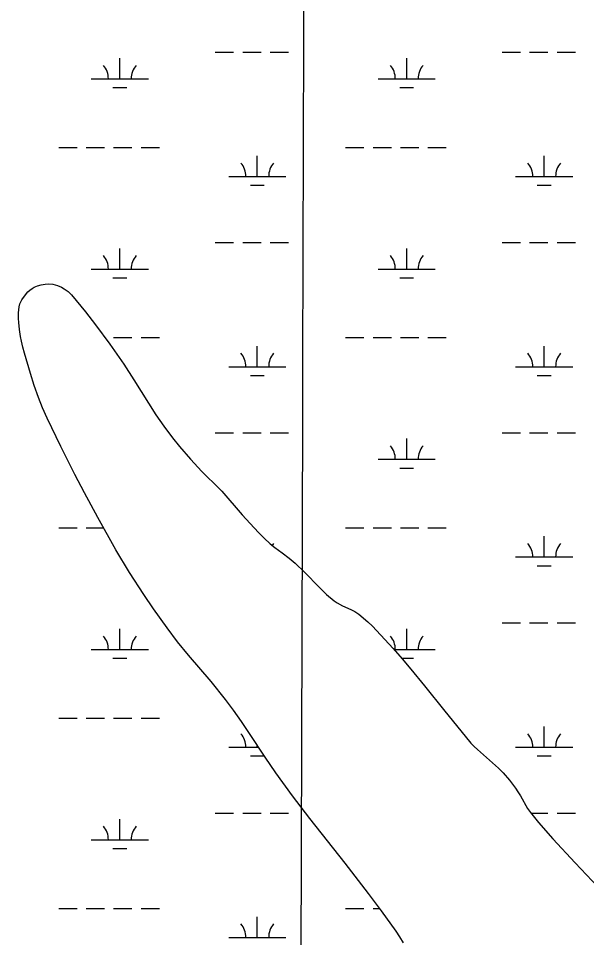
# Model space of a CAD drawing. Extents: x 3161564 to 3199464, y 849354 to 874788.
# Drawn here: x 3180993 to 3181987, y 867646 to 869254 of the extents above; entities that cross this region are included whole.
import ezdxf

# ---------------------------------------------------------------- set-up
doc = ezdxf.new("R2010")
doc.units = 0
for name, color, linetype in [('V-GRID-MAJR', 7, 'Continuous'), ('V-SITE-VEGE', 7, 'Continuous'), ('V-TOPO-SHOR', 7, 'Continuous'), ('V-WETL-SWMP', 7, 'Continuous')]:
    doc.layers.add(name, color=color, linetype=linetype)

msp = doc.modelspace()

# ---------------------------------------------------------------- linework, layer by layer
at = {"layer": 'V-GRID-MAJR'}
msp.add_spline([(3181452.688, 854776.669), (3181469.433, 860835.721), (3181486.186, 866898.238), (3181502.94, 872960.799), (3181502.949, 872964.22)], degree=3, dxfattribs=at)
at = {"layer": 'V-SITE-VEGE'}
for points in [[(3181667.243000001, 867637.170999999), (3181660.921000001, 867647.5789999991), (3181654.189000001, 867657.7479999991), (3181628.835000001, 867693.2459999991), (3181605.991000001, 867723.770999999), (3181565.072000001, 867776.410999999), (3181503.194000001, 867854.861999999), (3181472.867000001, 867894.5009999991), (3181443.464000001, 867934.819999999), (3181424.825000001, 867962.0809999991), (3181397.579000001, 868003.513999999), (3181383.790000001, 868024.111999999), (3181369.589000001, 868044.405999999), (3181355.761000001, 868062.866999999), (3181330.337000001, 868094.2379999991), (3181291.099000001, 868140.4899999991), (3181271.854000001, 868163.9289999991), (3181253.387000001, 868187.9909999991), (3181229.704000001, 868221.2039999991), (3181212.5360000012, 868246.4879999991), (3181187.741000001, 868285.0619999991), (3181164.099000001, 868324.4559999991), (3181132.115000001, 868381.0909999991), (3181108.985000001, 868423.930999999), (3181092.103000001, 868456.287999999), (3181067.509000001, 868505.219999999), (3181043.754000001, 868554.6749999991), (3181035.587000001, 868572.650999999), (3181028.328000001, 868590.983999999), (3181021.257000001, 868611.7799999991), (3181014.642000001, 868632.711999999), (3181004.109000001, 868668.3289999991), (3181001.266000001, 868678.8479999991), (3180998.6610000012, 868689.457999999), (3180997.012000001, 868697.525999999), (3180995.261000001, 868709.7189999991), (3180993.897000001, 868721.9419999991), (3180993.347000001, 868728.814999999), (3180993.406000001, 868739.1919999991), (3180994.729000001, 868749.540999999), (3180996.165000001, 868754.6009999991), (3180999.599000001, 868761.6749999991), (3181004.133000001, 868768.4189999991), (3181010.177000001, 868775.535999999), (3181013.573000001, 868778.631999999), (3181017.390000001, 868781.540999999), (3181021.169000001, 868783.866999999), (3181027.028000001, 868786.459999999), (3181033.100000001, 868788.2009999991), (3181040.137000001, 868789.336999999), (3181045.550000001, 868789.586999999), (3181053.683000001, 868788.8659999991), (3181057.676000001, 868787.962999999), (3181061.576000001, 868786.672999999)], [(3181061.576000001, 868786.672999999), (3181068.533000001, 868783.6399999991), (3181073.487000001, 868780.9689999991), (3181080.362000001, 868776.182999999), (3181086.404000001, 868770.2889999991), (3181110.881000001, 868740.660999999), (3181128.379000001, 868718.2509999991), (3181153.541000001, 868684.1419999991), (3181177.765000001, 868649.2009999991), (3181195.285000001, 868622.111999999), (3181220.775000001, 868581.040999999), (3181233.866000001, 868560.7309999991), (3181247.622000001, 868540.8309999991), (3181263.230000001, 868520.1399999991), (3181275.4280000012, 868505.0319999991), (3181294.421000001, 868482.9439999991), (3181314.119000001, 868461.4509999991), (3181322.814000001, 868452.7509999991), (3181336.292000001, 868440.1469999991), (3181349.279000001, 868427.0909999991), (3181384.799000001, 868385.7459999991), (3181399.047000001, 868370.3119999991), (3181413.492000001, 868355.0469999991), (3181423.5530000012, 868344.8389999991), (3181433.959000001, 868334.988999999), (3181441.922000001, 868328.420999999), (3181454.558000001, 868319.4199999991), (3181467.010000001, 868310.233999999), (3181477.320000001, 868301.376999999), (3181494.511000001, 868284.814999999), (3181519.635000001, 868259.1329999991), (3181532.542000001, 868246.7139999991), (3181546.075000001, 868235.0669999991), (3181551.007000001, 868231.609999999), (3181560.389000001, 868226.675999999), (3181575.093000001, 868220.1939999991), (3181582.175000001, 868216.5299999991), (3181588.731000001, 868212.0739999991), (3181604.883000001, 868198.400999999), (3181612.613000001, 868191.1819999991), (3181620.041000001, 868183.6479999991), (3181634.719000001, 868167.9909999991), (3181649.083000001, 868152.0739999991), (3181664.658000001, 868134.089999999), (3181680.057000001, 868115.9609999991), (3181703.966000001, 868086.8139999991), (3181739.150000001, 868042.5399999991), (3181774.730000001, 867998.5449999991), (3181785.075000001, 867986.5439999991), (3181790.518000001, 867980.7989999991), (3181796.251000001, 867975.344999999), (3181833.330000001, 867942.560999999), (3181841.487000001, 867934.636999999), (3181852.720000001, 867921.773999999), (3181862.903000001, 867908.0219999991), (3181867.363000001, 867901.258999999), (3181871.656000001, 867894.407999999), (3181884.106000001, 867871.927999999), (3181888.992000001, 867864.912999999), (3181902.984000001, 867847.942999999), (3181928.308000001, 867819.060999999), (3181967.537000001, 867776.9539999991), (3182007.092000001, 867735.128999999)]]:
    msp.add_lwpolyline(points, dxfattribs=at)
at = {"layer": 'V-TOPO-SHOR'}
for points in [[(3181667.243000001, 867637.170999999), (3181660.921000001, 867647.5789999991), (3181654.189000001, 867657.7479999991), (3181628.835000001, 867693.2459999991), (3181605.991000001, 867723.770999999), (3181565.072000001, 867776.410999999), (3181503.194000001, 867854.859999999), (3181472.867000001, 867894.5009999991), (3181443.464000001, 867934.819999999), (3181424.825000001, 867962.0809999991), (3181397.579000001, 868003.513999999), (3181383.790000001, 868024.111999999), (3181369.589000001, 868044.405999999), (3181355.761000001, 868062.866999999), (3181330.337000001, 868094.2379999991), (3181291.099000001, 868140.4899999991), (3181271.854000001, 868163.9289999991), (3181253.387000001, 868187.9909999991), (3181229.704000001, 868221.2039999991), (3181212.5360000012, 868246.4879999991), (3181187.741000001, 868285.0619999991), (3181164.101000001, 868324.4559999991), (3181132.115000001, 868381.0909999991), (3181108.985000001, 868423.930999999), (3181092.103000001, 868456.287999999), (3181067.509000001, 868505.219999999), (3181043.754000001, 868554.6749999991), (3181035.587000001, 868572.650999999), (3181028.328000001, 868590.983999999), (3181021.257000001, 868611.7799999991), (3181014.642000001, 868632.711999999), (3181004.109000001, 868668.3289999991), (3181001.266000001, 868678.8479999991), (3180998.6610000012, 868689.457999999), (3180997.012000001, 868697.525999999), (3180995.261000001, 868709.7189999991), (3180993.897000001, 868721.9419999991), (3180993.347000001, 868728.814999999), (3180993.408000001, 868739.1919999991), (3180994.729000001, 868749.540999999), (3180996.165000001, 868754.6009999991), (3180999.599000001, 868761.672999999), (3181004.133000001, 868768.4189999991), (3181010.177000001, 868775.535999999), (3181013.573000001, 868778.631999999), (3181017.390000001, 868781.540999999), (3181021.169000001, 868783.866999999), (3181027.028000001, 868786.459999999), (3181033.100000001, 868788.2009999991), (3181040.137000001, 868789.336999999), (3181045.550000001, 868789.586999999), (3181053.683000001, 868788.8659999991), (3181057.676000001, 868787.962999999), (3181061.576000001, 868786.672999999), (3181068.533000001, 868783.6399999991), (3181073.487000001, 868780.966999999), (3181080.362000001, 868776.182999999), (3181086.404000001, 868770.2889999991), (3181110.881000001, 868740.660999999), (3181128.379000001, 868718.2509999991), (3181153.541000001, 868684.1399999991), (3181177.765000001, 868649.2009999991), (3181195.285000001, 868622.111999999), (3181220.775000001, 868581.040999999), (3181233.866000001, 868560.7309999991), (3181247.622000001, 868540.8309999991), (3181263.230000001, 868520.1399999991), (3181275.4280000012, 868505.0319999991), (3181294.421000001, 868482.9439999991), (3181314.119000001, 868461.4509999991), (3181322.814000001, 868452.7509999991), (3181336.292000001, 868440.148999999), (3181349.279000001, 868427.0909999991), (3181384.799000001, 868385.7459999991), (3181399.047000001, 868370.3119999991), (3181413.492000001, 868355.0469999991), (3181423.5530000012, 868344.8389999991), (3181433.959000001, 868334.988999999), (3181441.922000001, 868328.420999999), (3181454.558000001, 868319.4199999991), (3181467.010000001, 868310.233999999), (3181477.320000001, 868301.376999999), (3181494.513000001, 868284.814999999)], [(3181494.513000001, 868284.814999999), (3181519.635000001, 868259.1329999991), (3181532.542000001, 868246.7139999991), (3181546.075000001, 868235.0669999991), (3181551.007000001, 868231.609999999), (3181560.389000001, 868226.675999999), (3181575.093000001, 868220.1939999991), (3181582.175000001, 868216.5299999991), (3181588.731000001, 868212.0739999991), (3181604.883000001, 868198.400999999), (3181612.613000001, 868191.1819999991), (3181620.041000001, 868183.6479999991), (3181634.719000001, 868167.9909999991), (3181649.083000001, 868152.0739999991), (3181664.658000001, 868134.089999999), (3181680.055000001, 868115.9609999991), (3181703.966000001, 868086.8139999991), (3181739.150000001, 868042.5399999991), (3181774.730000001, 867998.5449999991), (3181785.075000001, 867986.5439999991), (3181790.518000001, 867980.7989999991), (3181796.251000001, 867975.344999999), (3181833.330000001, 867942.562999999), (3181841.487000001, 867934.636999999), (3181852.720000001, 867921.773999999), (3181862.903000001, 867908.0219999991), (3181867.363000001, 867901.260999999), (3181871.656000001, 867894.407999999), (3181884.106000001, 867871.927999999), (3181888.992000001, 867864.912999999), (3181902.984000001, 867847.9409999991), (3181928.308000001, 867819.060999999), (3181967.537000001, 867776.9539999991), (3182007.092000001, 867735.1309999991)]]:
    msp.add_lwpolyline(points, dxfattribs=at)
at = {"layer": 'V-WETL-SWMP'}
for p, q in [((3181170.812576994, 869148.3142722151), (3181170.812576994, 869184.3142722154)), ((3181337.876576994, 869194.7442722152), (3181369.876576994, 869194.7442722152)), ((3181385.876576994, 869194.7442722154), (3181417.876576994, 869194.7442722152)), ((3181433.876576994, 869194.7442722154), (3181465.876576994, 869194.7442722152)), ((3181672.720576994, 869148.3142722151), (3181672.720576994, 869184.3142722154)), ((3181839.784576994, 869194.7442722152), (3181871.784576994, 869194.7442722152)), ((3181887.784576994, 869194.7442722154), (3181919.784576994, 869194.7442722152)), ((3181935.784576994, 869194.7442722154), (3181967.784576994, 869194.7442722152)), ((3181120.812576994, 869148.3142722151), (3181220.812576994, 869148.3142722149)), ((3181622.720576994, 869148.3142722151), (3181722.720576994, 869148.3142722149)), ((3181158.812576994, 869132.8832722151), (3181182.8125769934, 869132.8832722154)), ((3181660.720576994, 869132.8832722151), (3181684.7205769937, 869132.8832722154)), ((3181063.968576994, 869028.2432722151), (3181095.968576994, 869028.2432722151)), ((3181111.968576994, 869028.2432722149), (3181143.968576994, 869028.2432722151)), ((3181159.968576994, 869028.2432722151), (3181191.968576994, 869028.2432722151)), ((3181207.968576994, 869028.2432722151), (3181239.968576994, 869028.2432722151)), ((3181565.876576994, 869028.2432722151), (3181597.876576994, 869028.2432722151)), ((3181613.876576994, 869028.2432722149), (3181645.876576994, 869028.2432722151)), ((3181661.876576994, 869028.2432722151), (3181693.876576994, 869028.2432722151)), ((3181709.876576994, 869028.2432722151), (3181741.876576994, 869028.2432722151)), ((3181411.284576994, 868977.5012722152), (3181411.284576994, 869013.5012722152)), ((3181913.192576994, 868977.5012722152), (3181913.192576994, 869013.5012722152)), ((3181361.284576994, 868977.5012722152), (3181461.284576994, 868977.5012722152)), ((3181863.192576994, 868977.5012722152), (3181963.192576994, 868977.5012722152)), ((3181399.284576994, 868962.0702722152), (3181423.2845769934, 868962.0702722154)), ((3181901.192576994, 868962.0702722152), (3181925.1925769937, 868962.0702722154)), ((3181337.876576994, 868862.0692722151), (3181369.876576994, 868862.0692722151)), ((3181385.876576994, 868862.0692722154), (3181417.876576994, 868862.0692722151)), ((3181433.876576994, 868862.0692722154), (3181465.876576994, 868862.0692722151)), ((3181839.784576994, 868862.0692722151), (3181871.784576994, 868862.0692722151)), ((3181887.784576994, 868862.0692722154), (3181919.784576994, 868862.0692722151)), ((3181935.784576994, 868862.0692722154), (3181967.784576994, 868862.0692722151)), ((3181170.812576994, 868815.6392722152), (3181170.812576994, 868851.6392722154)), ((3181672.720576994, 868815.6392722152), (3181672.720576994, 868851.6392722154)), ((3181120.812576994, 868815.6392722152), (3181220.812576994, 868815.639272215)), ((3181622.720576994, 868815.6392722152), (3181722.720576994, 868815.639272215)), ((3181158.812576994, 868800.2082722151), (3181182.8125769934, 868800.2082722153)), ((3181660.720576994, 868800.2082722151), (3181684.7205769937, 868800.2082722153)), ((3181013.573, 868778.6329999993), (3181017.39, 868781.5399999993)), ((3181017.39, 868781.5399999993), (3181021.168, 868783.8669999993)), ((3181021.168, 868783.8669999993), (3181027.028, 868786.4599999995)), ((3181027.028, 868786.4599999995), (3181033.1010000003, 868788.2009999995)), ((3181033.1010000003, 868788.2009999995), (3181040.1380000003, 868789.3379999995)), ((3181040.1380000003, 868789.3379999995), (3181045.5500000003, 868789.5869999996)), ((3181045.5500000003, 868789.5869999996), (3181053.682, 868788.8659999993)), ((3181053.682, 868788.8659999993), (3181057.676, 868787.9639999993)), ((3181057.676, 868787.9639999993), (3181061.575, 868786.6719999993)), ((3181061.575, 868786.6719999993), (3181068.532, 868783.6389999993)), ((3181068.532, 868783.6389999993), (3181073.487, 868780.9679999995)), ((3181073.487, 868780.9679999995), (3181080.362, 868776.1839999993)), ((3180999.6, 868761.6719999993), (3181004.134, 868768.4199999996)), ((3181004.134, 868768.4199999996), (3181010.177, 868775.5349999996)), ((3181010.177, 868775.5349999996), (3181013.573, 868778.6329999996)), ((3181080.362, 868776.1839999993), (3181086.404, 868770.2889999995)), ((3181086.404, 868770.2889999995), (3181110.8810000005, 868740.6609999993)), ((3180993.407, 868739.1919999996), (3180994.7290000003, 868749.5409999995)), ((3180994.7290000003, 868749.5409999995), (3180996.164, 868754.6019999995)), ((3180996.164, 868754.6019999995), (3180999.6, 868761.6719999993)), ((3180993.347, 868728.8149999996), (3180993.407, 868739.1919999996)), ((3181110.881, 868740.6609999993), (3181128.38, 868718.2509999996)), ((3180993.897, 868721.9409999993), (3180993.347, 868728.8149999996)), ((3180995.262, 868709.7199999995), (3180993.8970000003, 868721.9409999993)), ((3181128.38, 868718.2509999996), (3181153.541, 868684.1399999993)), ((3180997.0130000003, 868697.5259999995), (3180995.262, 868709.7199999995)), ((3180998.662, 868689.4579999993), (3180997.0130000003, 868697.5259999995)), ((3181001.2660000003, 868678.8479999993), (3180998.662, 868689.4579999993)), ((3181153.541, 868684.1399999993), (3181177.765, 868649.1999999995)), ((3181159.968576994, 868695.5682722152), (3181191.968576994, 868695.5682722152)), ((3181207.968576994, 868695.5682722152), (3181239.968576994, 868695.5682722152)), ((3181565.876576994, 868695.5682722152), (3181597.876576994, 868695.5682722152)), ((3181613.876576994, 868695.568272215), (3181645.876576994, 868695.5682722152)), ((3181661.876576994, 868695.5682722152), (3181693.876576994, 868695.5682722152)), ((3181709.876576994, 868695.5682722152), (3181741.876576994, 868695.5682722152)), ((3181004.108, 868668.3299999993), (3181001.2660000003, 868678.8479999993)), ((3181014.642, 868632.7119999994), (3181004.108, 868668.3299999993)), ((3181411.284576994, 868644.8262722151), (3181411.284576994, 868680.8262722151)), ((3181913.192576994, 868644.8262722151), (3181913.192576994, 868680.8262722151)), ((3181177.765, 868649.1999999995), (3181195.285, 868622.1119999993)), ((3181361.284576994, 868644.8262722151), (3181461.284576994, 868644.8262722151)), ((3181863.192576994, 868644.8262722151), (3181963.192576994, 868644.8262722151)), ((3181021.256, 868611.7789999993), (3181014.642, 868632.7119999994)), ((3181195.285, 868622.1119999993), (3181220.774, 868581.0419999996)), ((3181399.284576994, 868629.3952722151), (3181423.2845769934, 868629.3952722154)), ((3181901.192576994, 868629.3952722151), (3181925.1925769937, 868629.3952722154)), ((3181028.329, 868590.9849999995), (3181021.256, 868611.7789999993)), ((3181035.5870000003, 868572.6499999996), (3181028.329, 868590.9849999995)), ((3181043.754, 868554.6749999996), (3181035.5870000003, 868572.6499999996)), ((3181220.774, 868581.0419999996), (3181233.866, 868560.7319999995)), ((3181233.866, 868560.7319999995), (3181247.622, 868540.8299999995)), ((3181067.509, 868505.2209999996), (3181043.754, 868554.6749999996)), ((3181247.622, 868540.8299999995), (3181263.2290000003, 868520.1399999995)), ((3181337.876576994, 868529.3942722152), (3181369.876576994, 868529.3942722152)), ((3181385.876576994, 868529.3942722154), (3181417.876576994, 868529.3942722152)), ((3181433.876576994, 868529.3942722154), (3181465.876576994, 868529.3942722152)), ((3181839.784576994, 868529.3942722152), (3181871.784576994, 868529.3942722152)), ((3181887.784576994, 868529.3942722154), (3181919.784576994, 868529.3942722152)), ((3181935.784576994, 868529.3942722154), (3181967.784576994, 868529.3942722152)), ((3181263.2290000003, 868520.1399999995), (3181275.428, 868505.0309999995)), ((3181672.720576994, 868482.9642722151), (3181672.720576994, 868518.9642722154)), ((3181092.1040000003, 868456.2879999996), (3181067.509, 868505.2209999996)), ((3181275.428, 868505.0309999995), (3181294.42, 868482.9449999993)), ((3181294.42, 868482.9449999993), (3181314.1180000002, 868461.4509999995)), ((3181622.720576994, 868482.9642722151), (3181722.720576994, 868482.9642722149)), ((3181314.1180000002, 868461.4509999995), (3181322.815, 868452.7499999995)), ((3181660.720576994, 868467.5332722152), (3181684.7205769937, 868467.5332722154)), ((3181108.984, 868423.9319999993), (3181092.1040000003, 868456.2879999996)), ((3181322.815, 868452.7499999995), (3181336.292, 868440.1499999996)), ((3181336.292, 868440.1499999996), (3181349.279, 868427.0919999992)), ((3181349.279, 868427.0919999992), (3181384.8000000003, 868385.7469999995)), ((3181132.114, 868381.0919999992), (3181108.984, 868423.9319999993)), ((3181164.1, 868324.4559999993), (3181132.114, 868381.0919999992)), ((3181384.8000000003, 868385.7469999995), (3181399.048, 868370.3119999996)), ((3181063.968576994, 868362.8932722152), (3181095.968576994, 868362.8932722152)), ((3181111.968576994, 868362.8932722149), (3181142.391994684, 868362.8932722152)), ((3181399.048, 868370.3119999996), (3181413.492, 868355.0469999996)), ((3181565.876576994, 868362.8932722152), (3181597.876576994, 868362.8932722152)), ((3181613.876576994, 868362.8932722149), (3181645.876576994, 868362.8932722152)), ((3181661.876576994, 868362.8932722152), (3181693.876576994, 868362.8932722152)), ((3181709.876576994, 868362.8932722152), (3181741.876576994, 868362.8932722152)), ((3181413.492, 868355.0469999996), (3181423.553, 868344.8399999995)), ((3181913.192576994, 868312.1512722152), (3181913.192576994, 868348.1512722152)), ((3181423.553, 868344.8399999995), (3181433.9600000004, 868334.9889999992)), ((3181433.96, 868334.9889999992), (3181441.921, 868328.4209999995)), ((3181187.741, 868285.0629999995), (3181164.1, 868324.4559999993)), ((3181441.921, 868328.4209999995), (3181454.558, 868319.4189999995)), ((3181454.558, 868319.4189999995), (3181467.0100000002, 868310.2349999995)), ((3181467.0100000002, 868310.2349999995), (3181477.3200000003, 868301.3759999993)), ((3181477.3200000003, 868301.3759999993), (3181494.5130000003, 868284.8149999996)), ((3181863.192576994, 868312.1512722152), (3181963.192576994, 868312.1512722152)), ((3181212.535, 868246.4889999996), (3181187.741, 868285.0629999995)), ((3181494.5130000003, 868284.8149999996), (3181519.6350000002, 868259.1319999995)), ((3181901.192576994, 868296.7202722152), (3181925.1925769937, 868296.7202722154)), ((3181519.6350000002, 868259.1319999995), (3181532.541, 868246.7129999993)), ((3181229.704, 868221.2029999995), (3181212.535, 868246.4889999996)), ((3181532.541, 868246.7129999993), (3181546.076, 868235.0669999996)), ((3181546.076, 868235.0669999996), (3181551.006, 868231.6089999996)), ((3181253.3880000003, 868187.9919999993), (3181229.704, 868221.2029999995)), ((3181551.006, 868231.6089999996), (3181560.3880000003, 868226.6759999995)), ((3181560.3880000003, 868226.6759999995), (3181575.094, 868220.1939999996)), ((3181575.094, 868220.1939999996), (3181582.1750000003, 868216.5309999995)), ((3181582.1750000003, 868216.5309999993), (3181588.731, 868212.0729999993)), ((3181588.731, 868212.0729999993), (3181604.883, 868198.4009999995)), ((3181170.812576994, 868150.2892722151), (3181170.812576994, 868186.2892722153)), ((3181271.853, 868163.9289999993), (3181253.3880000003, 868187.9919999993)), ((3181604.883, 868198.4009999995), (3181612.612, 868191.1829999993)), ((3181612.612, 868191.1829999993), (3181620.041, 868183.6469999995)), ((3181672.720576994, 868150.2892722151), (3181672.720576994, 868186.2892722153)), ((3181839.784576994, 868196.7192722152), (3181871.784576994, 868196.7192722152)), ((3181887.784576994, 868196.7192722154), (3181919.784576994, 868196.7192722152)), ((3181935.784576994, 868196.7192722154), (3181967.784576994, 868196.7192722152)), ((3181620.041, 868183.6469999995), (3181634.718, 868167.9909999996)), ((3181291.1, 868140.4899999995), (3181271.853, 868163.9289999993)), ((3181634.718, 868167.9909999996), (3181649.0840000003, 868152.0739999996)), ((3181120.812576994, 868150.2892722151), (3181220.812576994, 868150.2892722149)), ((3181330.336, 868094.2379999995), (3181291.1, 868140.4899999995)), ((3181649.0840000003, 868152.0739999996), (3181664.6580000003, 868134.0889999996)), ((3181650.6294740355, 868150.2892722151), (3181722.720576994, 868150.2892722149)), ((3181158.812576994, 868134.8582722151), (3181182.8125769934, 868134.8582722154)), ((3181663.991853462, 868134.8582722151), (3181684.7205769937, 868134.8582722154)), ((3181664.6580000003, 868134.0889999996), (3181680.056, 868115.9619999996)), ((3181680.056, 868115.9619999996), (3181703.965, 868086.8139999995)), ((3181355.7600000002, 868062.8659999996), (3181330.336, 868094.2379999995)), ((3181703.965, 868086.8139999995), (3181739.1510000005, 868042.5399999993)), ((3181369.588, 868044.4069999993), (3181355.7600000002, 868062.8659999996)), ((3181383.789, 868024.1119999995), (3181369.588, 868044.4069999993)), ((3181739.151, 868042.5399999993), (3181774.73, 867998.5459999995)), ((3181063.968576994, 868030.2182722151), (3181095.968576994, 868030.2182722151)), ((3181111.968576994, 868030.2182722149), (3181143.968576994, 868030.2182722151)), ((3181159.968576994, 868030.2182722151), (3181191.968576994, 868030.2182722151)), ((3181207.968576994, 868030.2182722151), (3181239.968576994, 868030.2182722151)), ((3181397.579, 868003.5139999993), (3181383.789, 868024.1119999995)), ((3181913.192576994, 867979.4762722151), (3181913.192576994, 868015.4762722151)), ((3181424.825, 867962.0799999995), (3181397.579, 868003.5139999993)), ((3181774.73, 867998.5459999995), (3181785.0740000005, 867986.5439999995)), ((3181361.284576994, 867979.4762722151), (3181413.385630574, 867979.4762722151)), ((3181411.284576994, 867979.4762722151), (3181411.284576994, 867982.6714221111)), ((3181785.074, 867986.5439999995), (3181790.519, 867980.7999999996)), ((3181790.519, 867980.7999999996), (3181796.2500000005, 867975.3459999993)), ((3181863.192576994, 867979.4762722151), (3181963.192576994, 867979.4762722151)), ((3181399.284576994, 867964.0452722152), (3181423.2845769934, 867964.0452722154)), ((3181443.464, 867934.8199999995), (3181424.825, 867962.0799999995)), ((3181796.25, 867975.3459999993), (3181833.33, 867942.5629999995)), ((3181901.192576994, 867964.0452722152), (3181925.1925769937, 867964.0452722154)), ((3181472.8680000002, 867894.5009999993), (3181443.464, 867934.8199999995)), ((3181833.33, 867942.5629999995), (3181841.487, 867934.6369999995)), ((3181841.487, 867934.6369999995), (3181852.721, 867921.7729999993)), ((3181852.721, 867921.7729999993), (3181862.9020000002, 867908.0209999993)), ((3181862.9020000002, 867908.0209999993), (3181867.364, 867901.2619999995)), ((3181867.364, 867901.2619999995), (3181871.656, 867894.4089999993)), ((3181503.1950000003, 867854.8589999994), (3181472.8680000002, 867894.5009999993)), ((3181871.656, 867894.4089999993), (3181884.106, 867871.9279999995)), ((3181337.876576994, 867864.0442722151), (3181369.876576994, 867864.0442722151)), ((3181385.876576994, 867864.0442722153), (3181417.876576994, 867864.0442722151)), ((3181433.876576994, 867864.0442722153), (3181465.876576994, 867864.0442722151)), ((3181884.106, 867871.9279999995), (3181888.9930000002, 867864.9139999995)), ((3181888.9930000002, 867864.9139999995), (3181902.985, 867847.9409999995)), ((3181889.7099758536, 867864.0442722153), (3181919.784576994, 867864.0442722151)), ((3181935.784576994, 867864.0442722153), (3181967.784576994, 867864.0442722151)), ((3181170.812576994, 867817.6142722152), (3181170.812576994, 867853.6142722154)), ((3181565.072, 867776.4109999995), (3181503.1950000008, 867854.8589999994)), ((3181902.985, 867847.9409999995), (3181928.308, 867819.0609999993)), ((3181120.812576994, 867817.6142722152), (3181220.812576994, 867817.6142722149)), ((3181928.308, 867819.0609999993), (3181967.538, 867776.9539999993)), ((3181158.812576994, 867802.1832722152), (3181182.8125769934, 867802.1832722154)), ((3181605.992, 867723.7719999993), (3181565.072, 867776.4109999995)), ((3181967.538, 867776.9539999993), (3182007.093, 867735.1309999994)), ((3181628.8340000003, 867693.2449999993), (3181605.992, 867723.7719999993)), ((3181063.968576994, 867697.5432722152), (3181095.968576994, 867697.5432722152)), ((3181111.968576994, 867697.5432722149), (3181143.968576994, 867697.5432722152)), ((3181159.968576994, 867697.5432722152), (3181191.968576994, 867697.5432722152)), ((3181207.968576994, 867697.5432722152), (3181239.968576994, 867697.5432722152)), ((3181565.876576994, 867697.5432722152), (3181597.876576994, 867697.5432722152)), ((3181613.876576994, 867697.5432722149), (3181625.617793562, 867697.5432722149)), ((3181654.188, 867657.7479999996), (3181628.8340000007, 867693.2449999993)), ((3181411.284576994, 867646.8012722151), (3181411.284576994, 867682.8012722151)), ((3181660.921, 867647.5789999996), (3181654.188, 867657.7479999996)), ((3181361.284576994, 867646.8012722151), (3181461.284576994, 867646.8012722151)), ((3181667.242, 867637.1709999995), (3181660.921, 867647.5789999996))]:
    msp.add_line(p, q, dxfattribs=at)
for centre, radius, start, end in [((3181115.569640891, 869148.7890753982), 35.24628790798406, 359.2281799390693, 40.771838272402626), ((3181226.055513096, 869148.7890753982), 35.24628790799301, 139.2281769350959, 180.77183526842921), ((3181617.477640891, 869148.7890753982), 35.24628790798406, 359.2281799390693, 40.771838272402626), ((3181727.963513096, 869148.7890753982), 35.24628790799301, 139.2281769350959, 180.77183526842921), ((3181356.041640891, 868977.9760753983), 35.24628790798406, 359.2281799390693, 40.771838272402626), ((3181466.527513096, 868977.9760753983), 35.24628790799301, 139.2281769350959, 180.77183526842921), ((3181857.949640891, 868977.9760753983), 35.24628790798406, 359.2281799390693, 40.771838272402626), ((3181968.435513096, 868977.9760753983), 35.24628790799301, 139.2281769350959, 180.77183526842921), ((3181115.569640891, 868816.1140753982), 35.24628790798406, 359.2281799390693, 40.771838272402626), ((3181226.055513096, 868816.1140753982), 35.24628790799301, 139.2281769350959, 180.77183526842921), ((3181617.477640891, 868816.1140753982), 35.24628790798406, 359.2281799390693, 40.771838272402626), ((3181727.963513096, 868816.1140753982), 35.24628790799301, 139.2281769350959, 180.77183526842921), ((3181356.041640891, 868645.3010753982), 35.24628790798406, 359.2281799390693, 40.771838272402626), ((3181466.527513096, 868645.3010753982), 35.24628790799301, 139.2281769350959, 180.77183526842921), ((3181857.949640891, 868645.3010753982), 35.24628790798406, 359.2281799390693, 40.771838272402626), ((3181968.435513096, 868645.3010753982), 35.24628790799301, 139.2281769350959, 180.77183526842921), ((3181617.477640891, 868483.4390753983), 35.24628790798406, 359.2281799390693, 40.771838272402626), ((3181727.963513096, 868483.4390753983), 35.24628790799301, 139.2281769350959, 180.77183526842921), ((3181466.527513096, 868312.6260753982), 35.24628790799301, 139.22817693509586, 146.13595889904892), ((3181857.949640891, 868312.6260753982), 35.24628790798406, 359.2281799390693, 40.771838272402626), ((3181968.435513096, 868312.6260753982), 35.24628790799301, 139.2281769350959, 180.77183526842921), ((3181115.569640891, 868150.7640753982), 35.24628790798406, 359.2281799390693, 40.771838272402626), ((3181226.055513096, 868150.7640753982), 35.24628790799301, 139.2281769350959, 180.77183526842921), ((3181617.477640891, 868150.7640753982), 35.24628790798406, 359.2281799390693, 40.771838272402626), ((3181727.963513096, 868150.7640753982), 35.24628790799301, 139.2281769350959, 180.77183526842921), ((3181356.041640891, 867979.9510753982), 35.24628790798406, 359.2281799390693, 40.771838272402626), ((3181857.949640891, 867979.9510753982), 35.24628790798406, 359.2281799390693, 40.771838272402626), ((3181968.435513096, 867979.9510753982), 35.24628790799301, 139.2281769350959, 180.77183526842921), ((3181115.569640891, 867818.0890753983), 35.24628790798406, 359.2281799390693, 40.771838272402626), ((3181226.055513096, 867818.0890753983), 35.24628790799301, 139.2281769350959, 180.77183526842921), ((3181356.041640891, 867647.2760753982), 35.24628790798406, 359.2281799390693, 40.771838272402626), ((3181466.527513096, 867647.2760753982), 35.24628790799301, 139.2281769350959, 180.77183526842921)]:
    msp.add_arc(centre, radius, start, end, dxfattribs=at)

doc.saveas('drawing.dxf')
